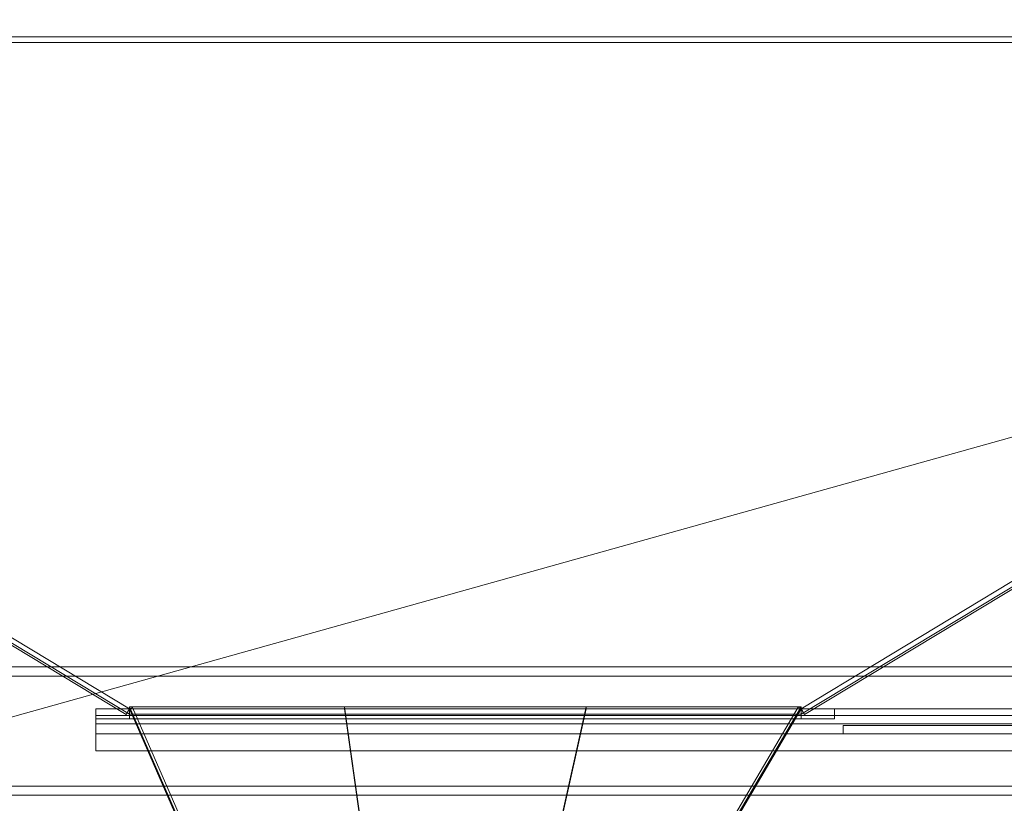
# Model space of a CAD drawing. Header units: millimetres. Extents: x -2233 to 61924, y -68080 to 6847.
# Tile 663 of 1022: x 2543 to 3716, y 1487 to 2421. Entities that reach past the tile are written whole.
import ezdxf

# ---------------------------------------------------------------- set-up
doc = ezdxf.new("R2010")
doc.units = ezdxf.units.MM
for name, color, linetype, lineweight in [('COTAS_O', 1, 'Continuous', 0), ('COTAS_P', 1, 'Continuous', 0), ('lateral_tolva', 7, 'Continuous', 0), ('lateral_tolva-C01', 7, 'Continuous', 0)]:
    doc.layers.add(name, color=color, linetype=linetype, lineweight=lineweight)
doc.dimstyles.new('R19_100', dxfattribs={"dimtxt": 250, "dimasz": 150, "dimexe": 150, "dimexo": 80, "dimgap": 100, "dimtad": 1, "dimtih": 1, "dimtoh": 1, "dimdsep": 46, "dimcen": 0.09, "dimadec": 0, "dimazin": 0, "dimtfac": 1, "dimtdec": 4, "dimtofl": 0, "dimtmove": 0, "dimatfit": 3, "dimfxl": 1, "dimtolj": 1, "dimtzin": 0, "dimarcsym": 0})

# ---------------------------------------------------------------- blocks, each defined once
blk = doc.blocks.new('DIM_R27_1')
at = {"layer": 'COTAS_P'}
for p, q in [((807.3, 1106.7), (9950.7, 3666.7)), ((9950.7, 3666.7), (9794.1, 3669.6)), ((9950.7, 3666.7), (9818.4, 3582.9)), ((10193.4, 2800), (9950.7, 3666.7)), ((807.3, 1106.7), (939.7, 1190.4)), ((1050, 240), (807.3, 1106.7)), ((807.3, 1106.7), (963.9, 1103.8))]:
    blk.add_line(p, q, dxfattribs=at)
blk.add_text('9495 P', height=250, rotation=15.6414, dxfattribs=at).set_placement((5352.1, 2483))
blk = doc.blocks.new('DIM_R27_21')
at = {"layer": 'COTAS_O'}
for p, q in [((1349.2, 1600), (1349.2, 700)), ((4799.2, 1600), (4799.2, 700)), ((1349.2, 700), (1499.2, 745)), ((4799.2, 700), (4649.2, 745)), ((1349.2, 700), (4799.2, 700)), ((1349.2, 700), (1499.2, 655)), ((4799.2, 700), (4649.2, 655))]:
    blk.add_line(p, q, dxfattribs=at)
blk.add_text('3450 O', height=250, dxfattribs=at).set_placement((3074.2, 800))

msp = doc.modelspace()

# ---------------------------------------------------------------- linework, layer by layer
at = {"layer": 'lateral_tolva'}
for p, q in [((2670.065, 1593.151), (1345.065, 2393.151)), ((1349.2, 2400), (2674.2, 1600)), ((4799.2, 2400), (1349.2, 2400)), ((4799.2, 2393.48), (1349.2, 2393.48)), ((1349.2, 2393.48), (2674.2, 1593.48)), ((4799.2, 2400), (3474.2, 1600)), ((3474.2, 1593.48), (4799.2, 2393.48)), ((3478.335, 1593.151), (4803.335, 2393.151)), ((1252.7, 1650), (4895.7, 1650)), ((1252.7, 1639), (4895.7, 1639)), ((2634.2, 1600), (4614.2, 1600)), ((2634.2, 1600), (2634.2, 1550)), ((2634.2, 1600), (3514.2, 1600)), ((2634.2, 1600), (2634.2, 1588)), ((2634.2, 1600), (2674.2, 1600)), ((2674.2, 1600), (2670.065, 1593.151)), ((3474.2, 1600), (2674.2, 1600)), ((2674.2, 1593.48), (2674.2, 1600)), ((2674.2, 1588), (2674.2, 1600)), ((3474.2, 1600), (3478.335, 1593.151)), ((3474.2, 1600), (3474.2, 1593.48)), ((3474.2, 1600), (3514.2, 1600)), ((3474.2, 1600), (3474.2, 1588)), ((3514.2, 1588), (3514.2, 1600)), ((2634.2, 1592), (4614.2, 1592)), ((2634.2, 1592), (2634.2, 1582)), ((2634.2, 1588), (3514.2, 1588)), ((2634.2, 1588), (2674.2, 1588)), ((2674.2, 1593.48), (3474.2, 1593.48)), ((3474.2, 1588), (3514.2, 1588)), ((2634.2, 1582), (4614.2, 1582)), ((3524.2, 1580), (4324.2, 1580)), ((3524.2, 1580), (3524.2, 1570)), ((2634.2, 1570), (4614.2, 1570)), ((2634.2, 1570), (2634.2, 1550)), ((3524.2, 1570), (4324.2, 1570)), ((2634.2, 1550), (4614.2, 1550)), ((1252.7, 1508), (4895.7, 1508)), ((1252.7, 1497), (4895.7, 1497))]:
    msp.add_line(p, q, dxfattribs=at)
at = {"layer": 'lateral_tolva-C01'}
for p, q in [((3474.2, 1602.511), (2674.2, 1602.511)), ((2674.2, 1602.511), (2911.751, 1057.269)), ((2674.2, 1600), (2674.2, 1602.511)), ((2674.2, 1602.267), (2930.2, 1602.267)), ((2740.714, 1449.599), (2674.2, 1602.267)), ((2674.2, 1602.267), (2674.2, 1600)), ((2674.2, 1600), (2677.867, 1601.598)), ((2674.2, 1600), (2740.714, 1447.332)), ((2930.2, 1600), (2674.2, 1600)), ((2911.751, 1054.757), (2674.2, 1600)), ((2674.2, 1600), (3474.2, 1600)), ((2677.867, 1601.598), (2915.418, 1056.355)), ((2930.2, 1602.341), (3218.2, 1602.341)), ((2950.931, 1456.876), (2930.2, 1602.341)), ((2930.2, 1602.341), (2930.2, 1600)), ((2930.2, 1602.267), (2950.931, 1456.802)), ((2930.2, 1600), (2930.2, 1602.267)), ((2950.931, 1454.535), (2930.2, 1600)), ((3218.2, 1600), (2930.2, 1600)), ((3187.425, 1465.068), (3218.2, 1602.429)), ((3218.2, 1602.341), (3187.425, 1464.98)), ((3187.425, 1462.639), (3218.2, 1600)), ((3470.752, 1602.028), (3197.332, 1137.177)), ((3200.779, 1137.661), (3474.2, 1602.511)), ((3474.2, 1600), (3200.779, 1135.149)), ((3218.2, 1602.429), (3474.2, 1602.429)), ((3218.2, 1602.429), (3218.2, 1600)), ((3218.2, 1600), (3218.2, 1602.341)), ((3474.2, 1600), (3218.2, 1600)), ((3474.2, 1602.429), (3397.642, 1472.271)), ((3397.642, 1469.842), (3474.2, 1600)), ((3474.2, 1600), (3470.752, 1602.028)), ((3474.2, 1602.511), (3474.2, 1600)), ((3474.2, 1600), (3474.2, 1602.429))]:
    msp.add_line(p, q, dxfattribs=at)

# ---------------------------------------------------------------- dimensions: what is measured, and where the dimension line sits
at = {"layer": 'COTAS_O'}
dim = msp.add_aligned_dim(p1=(1349.2, 1600), p2=(4799.2, 1600), distance=-900, text='<> O', dimstyle='R19_100', dxfattribs=at)
dim.commit()
dim.dimension.update_dxf_attribs({"geometry": 'DIM_R27_21', "text_midpoint": (3074.2, 700)})
at = {"layer": 'COTAS_P'}
dim = msp.add_aligned_dim(p1=(1050, 240), p2=(10193.381, 2800), distance=900, text='<> P', dimstyle='R19_100', dxfattribs=at)
dim.commit()
dim.dimension.update_dxf_attribs({"geometry": 'DIM_R27_1', "text_midpoint": (5379.037, 2386.671)})

doc.saveas('drawing.dxf')
